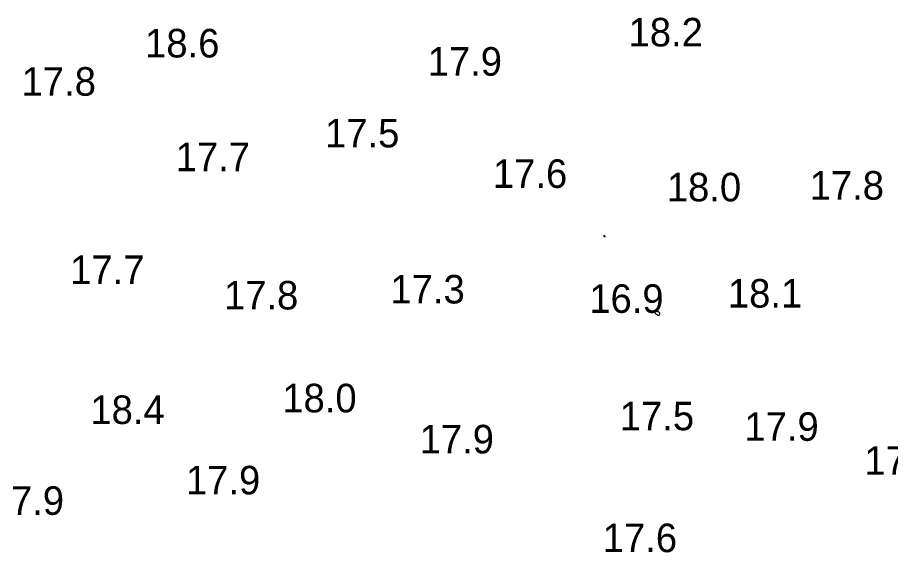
# Model space of a CAD drawing. Extents: x 3040093 to 3056816, y 408076 to 509144.
# Drawn here: x 3045225.6 to 3045378.4, y 433713.9 to 433807.6 of the extents above; entities that cross this region are included whole.
import ezdxf

# ---------------------------------------------------------------- set-up
doc = ezdxf.new("R2010")
doc.units = 0
doc.layers.add('V-CHAN-CONT-EL17', color=7, linetype='Continuous')
doc.layers.add('V-TOPO-SOUN-0610', color=7, linetype='Continuous')

msp = doc.modelspace()

# ---------------------------------------------------------------- linework, layer by layer
at = {"layer": 'V-CHAN-CONT-EL17'}
for points in [[(3045328.25, 433769.32), (3045328.25, 433769.32), (3045328.26, 433769.31), (3045328.27, 433769.31), (3045328.27, 433769.3), (3045328.29, 433769.29), (3045328.3, 433769.28), (3045328.31, 433769.27), (3045328.33, 433769.25), (3045328.35, 433769.23), (3045328.38, 433769.22), (3045328.4, 433769.2), (3045328.42, 433769.19), (3045328.43, 433769.18), (3045328.44, 433769.18), (3045328.45, 433769.18), (3045328.45, 433769.19), (3045328.44, 433769.2), (3045328.43, 433769.22), (3045328.41, 433769.24), (3045328.4, 433769.27), (3045328.38, 433769.29), (3045328.36, 433769.31), (3045328.34, 433769.33), (3045328.32, 433769.35), (3045328.31, 433769.36), (3045328.3, 433769.37), (3045328.29, 433769.38), (3045328.28, 433769.38), (3045328.27, 433769.38), (3045328.27, 433769.38), (3045328.26, 433769.37), (3045328.25, 433769.37), (3045328.24, 433769.36), (3045328.23, 433769.36), (3045328.22, 433769.35), (3045328.21, 433769.34), (3045328.2, 433769.34), (3045328.2, 433769.33), (3045328.19, 433769.33), (3045328.19, 433769.33), (3045328.2, 433769.33), (3045328.2, 433769.33), (3045328.21, 433769.32), (3045328.22, 433769.32), (3045328.23, 433769.32), (3045328.23, 433769.32), (3045328.24, 433769.32)], [(3045337.19, 433755.79), (3045337.21, 433755.77), (3045337.23, 433755.75), (3045337.25, 433755.73), (3045337.27, 433755.71), (3045337.31, 433755.69), (3045337.34, 433755.66), (3045337.39, 433755.63), (3045337.44, 433755.59), (3045337.49, 433755.55), (3045337.55, 433755.52), (3045337.61, 433755.48), (3045337.67, 433755.45), (3045337.73, 433755.43), (3045337.79, 433755.42), (3045337.84, 433755.43), (3045337.89, 433755.45), (3045337.93, 433755.48), (3045337.97, 433755.53), (3045338, 433755.58), (3045338.01, 433755.64), (3045338.02, 433755.7), (3045338.02, 433755.76), (3045338, 433755.82), (3045337.97, 433755.87), (3045337.93, 433755.92), (3045337.88, 433755.95), (3045337.82, 433755.99), (3045337.76, 433756.02), (3045337.69, 433756.04), (3045337.63, 433756.05), (3045337.56, 433756.07), (3045337.51, 433756.07), (3045337.45, 433756.08), (3045337.4, 433756.07), (3045337.36, 433756.07), (3045337.32, 433756.06), (3045337.28, 433756.05), (3045337.25, 433756.03), (3045337.22, 433756.01), (3045337.2, 433755.99), (3045337.19, 433755.97), (3045337.18, 433755.94), (3045337.17, 433755.92), (3045337.17, 433755.89), (3045337.17, 433755.86), (3045337.17, 433755.84), (3045337.18, 433755.82)]]:
    msp.add_lwpolyline(points, close=True, dxfattribs=at)

# ---------------------------------------------------------------- texts
at = {"layer": 'V-TOPO-SOUN-0610'}
for s, p in [('18.2 ', (3045332.56, 433802.49)), ('18.6 ', (3045247.92, 433800.56)), ('17.9 ', (3045297.39, 433797.37)), ('17.8 ', (3045226.3, 433793.86)), ('17.5 ', (3045279.42, 433784.81)), ('17.7 ', (3045253.27, 433780.64)), ('17.6 ', (3045308.81, 433777.72)), ('18.0 ', (3045339.26, 433775.36)), ('17.8 ', (3045364.26, 433775.66)), ('17.7 ', (3045234.8, 433760.89)), ('17.3 ', (3045290.87, 433757.48)), ('17.8 ', (3045261.73, 433756.43)), ('16.9 ', (3045325.68, 433755.84)), ('18.1 ', (3045349.95, 433756.76)), ('18.0 ', (3045271.94, 433738.42)), ('18.4 ', (3045238.34, 433736.38)), ('17.5 ', (3045331.02, 433735.27)), ('17.9 ', (3045352.84, 433733.43)), ('17.9 ', (3045295.98, 433731.23)), ('17.5 ', (3045373.84, 433727.49)), ('17.9 ', (3045255.07, 433724.05)), ('17.9 ', (3045220.72, 433720.47)), ('17.6 ', (3045328.04, 433713.94))]:
    msp.add_text(s, height=5, dxfattribs=at).set_placement(p)

doc.saveas('drawing.dxf')
